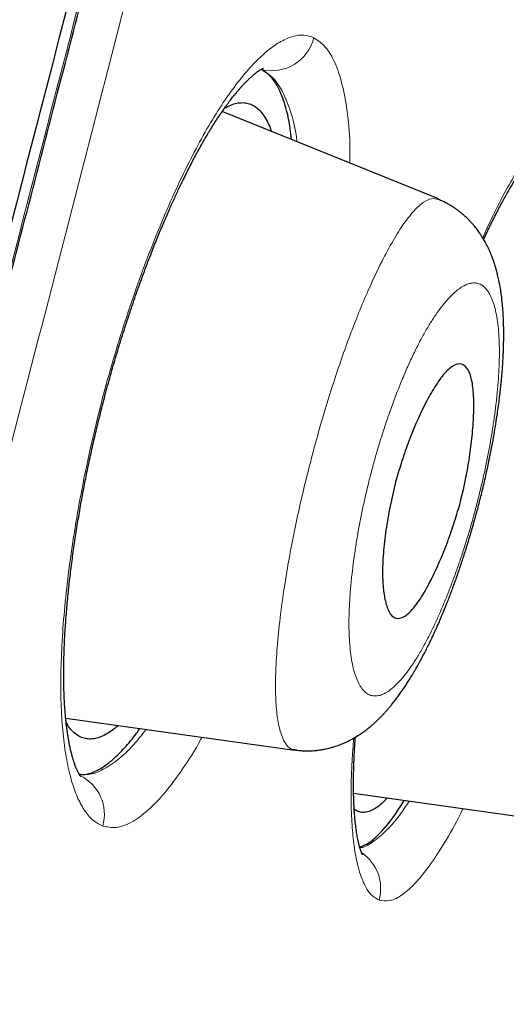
# Model space of a CAD drawing. Header units: millimetres. Extents: x 8 to 428, y 12 to 633.
# Tile 639 of 656: x 406.35 to 409.68, y 563.76 to 570.51. Entities that reach past the tile are written whole.
import ezdxf

# ---------------------------------------------------------------- set-up
doc = ezdxf.new("R2010")
doc.units = ezdxf.units.MM

msp = doc.modelspace()

# ---------------------------------------------------------------- linework, layer by layer
at = {"color": 7, "linetype": 'Continuous', "lineweight": 30}
for p, q in [((409.2167, 569.2826), (407.7339, 569.8817)), ((406.6611, 565.72), (408.2309, 565.4993)), ((408.6352, 565.2049), (410.0992, 564.9991))]:
    msp.add_line(p, q, dxfattribs=at)
at = {"color": 8, "linetype": 'Continuous', "lineweight": 0}
for centre, radius, start, end in [((408.0722, 570.461), 0.2996, 256.75963, 345.75203), ((406.6317, 565.0607), 0.2946, 344.11807, 63.86614), ((408.523, 564.5508), 0.2978, 344.56888, 55.65586)]:
    msp.add_arc(centre, radius, start, end, dxfattribs=at)
at = {"color": 7, "linetype": 'Continuous', "lineweight": 30}
for points, knots in [([(420.0143, 629.605), (420.0135, 629.6026), (420.0118, 629.5977), (419.9709, 629.469), (419.8775, 629.1474), (419.7217, 628.5799), (419.4964, 627.7522), (419.1985, 626.6706), (418.8245, 625.2999), (418.4108, 623.7794), (417.9767, 622.177), (417.5463, 620.5796), (417.0505, 618.7242), (416.485, 616.5797), (415.861, 614.1638), (415.1535, 611.4), (414.3718, 608.3235), (413.5264, 604.979), (412.6735, 601.595), (411.8176, 598.1974), (410.6798, 593.6743), (409.2516, 588.0183), (407.5364, 581.2404), (405.8196, 574.4916), (404.1039, 567.7616), (402.4119, 561.181), (400.7487, 554.7281), (399.1155, 548.4035), (397.707, 542.9442), (396.5243, 538.3599), (395.5675, 534.6468), (394.6152, 530.9454), (394.0005, 528.5446), (393.6916, 527.3385)], [0, 0, 0, 0, 0.030104, 0.061035, 0.09217, 0.123409, 0.154679, 0.185995, 0.217455, 0.249147, 0.270468, 0.291994, 0.313775, 0.335843, 0.357877, 0.379688, 0.405541, 0.431088, 0.456365, 0.481427, 0.506312, 0.555772, 0.604988, 0.653967, 0.702726, 0.751547, 0.797345, 0.843352, 0.889543, 0.91688, 0.944369, 0.972053, 1, 1, 1, 1]), ([(421.3749, 627.6784), (421.3742, 627.6754), (421.3726, 627.6691), (421.3344, 627.5379), (421.2451, 627.214), (421.1055, 626.6851), (420.9237, 625.9951), (420.7116, 625.1986), (420.4537, 624.2312), (420.147, 623.0747), (419.8031, 621.7801), (419.4259, 620.3572), (419.0212, 618.8254), (418.5979, 617.2161), (418.1697, 615.5695), (417.7521, 613.9425), (417.3069, 612.1961), (416.7872, 610.152), (416.1906, 607.8004), (415.5185, 605.149), (414.8321, 602.4406), (414.1356, 599.6965), (413.4321, 596.9301), (412.4894, 593.2246), (411.2999, 588.5722), (409.865, 582.9758), (408.4243, 577.3788), (406.9794, 571.7865), (405.5324, 566.1975), (404.1546, 560.907), (402.8521, 555.9116), (401.6245, 551.2139), (400.3974, 546.5215), (399.3255, 542.4223), (398.4087, 538.9182), (397.647, 536.0043), (396.8922, 533.114), (396.1463, 530.251), (395.6649, 528.3911), (395.4239, 527.4603)], [0, 0, 0, 0, 0.027802, 0.059104, 0.090443, 0.121803, 0.146902, 0.172005, 0.197113, 0.222239, 0.247392, 0.268376, 0.289385, 0.31042, 0.326215, 0.342014, 0.357809, 0.373592, 0.394608, 0.4156, 0.436565, 0.457508, 0.478426, 0.499323, 0.541077, 0.582794, 0.624472, 0.666101, 0.707702, 0.749322, 0.784323, 0.819351, 0.854402, 0.889475, 0.911535, 0.933614, 0.955715, 0.977839, 1, 1, 1, 1]), ([(399.1003, 541.1594), (399.1007, 541.1608), (399.1268, 541.2613), (399.1786, 541.4604), (399.2555, 541.7557), (399.3317, 542.0487), (399.4074, 542.3393), (399.4823, 542.6274), (399.5562, 542.9113), (399.6255, 543.1778), (399.6899, 543.4255), (399.7495, 543.6546), (399.8073, 543.8769), (399.8634, 544.0925), (399.9188, 544.3052), (399.9748, 544.52), (400.0324, 544.7414), (400.0932, 544.9745), (400.157, 545.2195), (400.2241, 545.4768), (400.2934, 545.7426), (400.3643, 546.0146), (400.4359, 546.2891), (400.5293, 546.6472), (400.6438, 547.0861), (400.7788, 547.6037), (400.9122, 548.1148), (401.0445, 548.6222), (401.2191, 549.2911), (401.4362, 550.1232), (401.7125, 551.1817), (402.0053, 552.304), (402.3148, 553.49), (402.6316, 554.7047), (402.9558, 555.948), (403.2873, 557.2199), (403.6187, 558.4921), (403.9499, 559.7645), (404.3195, 561.1854), (404.7275, 562.7546), (405.1735, 564.4721), (405.6189, 566.1897), (406.0634, 567.9076), (406.5068, 569.6259), (406.9178, 571.2216), (407.2967, 572.6947), (407.6436, 574.0451), (407.9903, 575.3956), (408.3368, 576.7461), (408.683, 578.0965), (409.0126, 579.3826), (409.3254, 580.6043), (409.6215, 581.7615), (409.9174, 582.9186), (410.213, 584.0753), (410.5083, 585.2316), (410.8034, 586.3875), (411.0845, 587.4893), (411.267, 588.2053), (411.3515, 588.5366)], [0, 0, 0, 0, 0.0000887, 0.0064328, 0.0127225, 0.0189577, 0.0251385, 0.0312647, 0.0373286, 0.043232, 0.0482416, 0.0531056, 0.0578242, 0.0623972, 0.0668392, 0.0713722, 0.0760709, 0.0809354, 0.0862094, 0.0916658, 0.0973046, 0.1031208, 0.1089617, 0.1147568, 0.1258902, 0.1368501, 0.1476365, 0.1583443, 0.1690523, 0.1900857, 0.2111191, 0.2361588, 0.2611987, 0.2862382, 0.3130668, 0.3398952, 0.3667252, 0.3935575, 0.4203892, 0.4565978, 0.492802, 0.5290059, 0.5652103, 0.6014165, 0.6376228, 0.6660707, 0.6945185, 0.7229664, 0.7514147, 0.7798636, 0.8083129, 0.8326979, 0.857083, 0.8814681, 0.9058532, 0.9302382, 0.9546235, 0.9790085, 1, 1, 1, 1]), ([(406.7652, 565.3195), (406.7652, 565.3195), (406.7652, 565.3195), (406.7643, 565.3205), (406.763, 565.3221), (406.7613, 565.3244), (406.7593, 565.3272), (406.7573, 565.3301), (406.7554, 565.3332), (406.7532, 565.3369), (406.7503, 565.3419), (406.747, 565.3481), (406.7436, 565.3547), (406.7407, 565.3609), (406.738, 565.3668), (406.735, 565.3737), (406.7313, 565.3826), (406.727, 565.3933), (406.7229, 565.4048), (406.7192, 565.4155), (406.716, 565.425), (406.7132, 565.4339), (406.7105, 565.4429), (406.7068, 565.4557), (406.702, 565.4733), (406.6964, 565.4961), (406.6908, 565.5207), (406.6856, 565.5461), (406.6811, 565.5709), (406.677, 565.595), (406.6732, 565.6196), (406.6693, 565.6477), (406.6653, 565.6793), (406.6615, 565.7151), (406.658, 565.7526), (406.6551, 565.7904), (406.653, 565.825), (406.6513, 565.8563), (406.6502, 565.8839), (406.6493, 565.908), (406.6487, 565.9311), (406.6482, 565.9564), (406.6477, 565.9885), (406.6475, 566.0286), (406.6479, 566.0757), (406.6488, 566.1265), (406.6504, 566.1791), (406.6526, 566.2334), (406.6554, 566.2892), (406.6589, 566.3465), (406.6645, 566.4248), (406.673, 566.5244), (406.6856, 566.646), (406.7003, 566.768), (406.7168, 566.8898), (406.7351, 567.0108), (406.7549, 567.1303), (406.7759, 567.2478), (406.7982, 567.3634), (406.822, 567.4793), (406.8481, 567.5983), (406.877, 567.7225), (406.9089, 567.8518), (406.9442, 567.9857), (406.9825, 568.1226), (407.0233, 568.2607), (407.0663, 568.3983), (407.1113, 568.5347), (407.1581, 568.6696), (407.2065, 568.8022), (407.2525, 568.9222), (407.2949, 569.0281), (407.3328, 569.119), (407.3692, 569.203), (407.4038, 569.2804), (407.4363, 569.3503), (407.4675, 569.4155), (407.4989, 569.4788), (407.5259, 569.5314), (407.548, 569.5733), (407.5646, 569.6041), (407.5804, 569.6327), (407.5944, 569.6576), (407.6056, 569.6773), (407.6144, 569.6926), (407.6223, 569.7061), (407.6311, 569.721), (407.6418, 569.7389), (407.6545, 569.7598), (407.669, 569.7832), (407.6842, 569.8071), (407.6994, 569.8306), (407.7143, 569.8531), (407.7294, 569.8753), (407.7446, 569.8972), (407.7594, 569.918), (407.7732, 569.9369), (407.7852, 569.9528), (407.7958, 569.9668), (407.806, 569.9799), (407.8171, 569.9938), (407.8293, 570.0088), (407.8422, 570.0243), (407.8554, 570.0395), (407.8685, 570.0543), (407.8816, 570.0685), (407.8944, 570.0819), (407.9061, 570.0937), (407.9157, 570.1031), (407.9231, 570.1101), (407.929, 570.1156), (407.9355, 570.1214), (407.9439, 570.1289), (407.9544, 570.1377), (407.9653, 570.1464), (407.9742, 570.1532), (407.9809, 570.1579), (407.985, 570.1606), (407.9893, 570.1635), (407.9951, 570.1672), (408.0013, 570.1708), (408.0066, 570.1737), (408.011, 570.1759), (408.014, 570.1773), (408.0158, 570.178), (408.0171, 570.1785), (408.0172, 570.1785), (408.0173, 570.1786)], [0, 0, 0, 0, 0.0034449, 0.008989, 0.0146529, 0.0199803, 0.024916, 0.0292216, 0.0324222, 0.03608, 0.0405585, 0.0458374, 0.0508578, 0.0549823, 0.0583069, 0.0618739, 0.0665597, 0.0723596, 0.0777957, 0.0825049, 0.0864847, 0.0897902, 0.0931453, 0.0967692, 0.103894, 0.1117458, 0.1194832, 0.1269553, 0.1343669, 0.1403529, 0.1465507, 0.1535718, 0.1615316, 0.1693895, 0.1785322, 0.1867103, 0.1939298, 0.2002989, 0.2058472, 0.2104956, 0.2145194, 0.2192303, 0.224905, 0.2325274, 0.2412304, 0.2501354, 0.259116, 0.2681723, 0.2773041, 0.2865112, 0.2957932, 0.314337, 0.3325058, 0.3502863, 0.367674, 0.3846482, 0.4011604, 0.4172071, 0.432789, 0.4480933, 0.4639703, 0.4805275, 0.4977707, 0.5157096, 0.5342924, 0.5531205, 0.5721038, 0.5912443, 0.6105415, 0.6299928, 0.6495589, 0.6647085, 0.6791491, 0.6928791, 0.7058977, 0.718205, 0.7292169, 0.7408452, 0.7532768, 0.7594152, 0.7657308, 0.771904, 0.777166, 0.7814844, 0.7845928, 0.7872144, 0.7905157, 0.7946178, 0.79952, 0.8052228, 0.8114008, 0.8171786, 0.8230657, 0.8290619, 0.8351672, 0.8413693, 0.8470172, 0.8521232, 0.8561795, 0.860351, 0.8651233, 0.8704895, 0.8762772, 0.8824052, 0.8883203, 0.8945191, 0.9009832, 0.9068721, 0.9117221, 0.9155362, 0.9182321, 0.9213271, 0.9256201, 0.931109, 0.9370957, 0.9425081, 0.9473435, 0.9516313, 0.9569042, 0.962324, 0.968153, 0.9746731, 0.9812229, 0.9861307, 0.9904955, 0.9950778, 1, 1, 1, 1]), ([(408.2101, 569.6893), (408.2074, 569.715), (408.1994, 569.7891), (408.1743, 569.9033), (408.1334, 570.025), (408.076, 570.1216), (408.0278, 570.1534), (408.0036, 570.1694)], [0, 0, 0, 0, 0.097126, 0.279443, 0.520841, 0.759795, 1, 1, 1, 1]), ([(407.7494, 569.9039), (407.7639, 569.9117), (407.7932, 569.9275), (407.8347, 569.9399), (407.8746, 569.944), (407.9122, 569.9389), (407.9474, 569.9249), (407.9797, 569.9019), (408.0094, 569.87), (408.0362, 569.8287), (408.057, 569.7872), (408.0678, 569.7564), (408.0716, 569.7453)], [0, 0, 0, 0, 0.102866, 0.207323, 0.312129, 0.417699, 0.522492, 0.626814, 0.731086, 0.83573, 0.941164, 1, 1, 1, 1]), ([(409.5271, 569.0041), (409.5281, 569.0063), (409.5335, 569.018), (409.544, 569.0405), (409.5586, 569.0715), (409.574, 569.1032), (409.589, 569.1339), (409.6065, 569.1688), (409.626, 569.207), (409.6476, 569.2478), (409.6684, 569.2861), (409.689, 569.3228), (409.7094, 569.3581), (409.7292, 569.3913), (409.7477, 569.4214), (409.7662, 569.4505), (409.7858, 569.4802), (409.8073, 569.5115), (409.8296, 569.5424), (409.8512, 569.5707), (409.8713, 569.5955), (409.8867, 569.6133), (409.8983, 569.6261), (409.907, 569.6353), (409.9153, 569.6437), (409.9226, 569.6509), (409.9294, 569.6572), (409.9359, 569.6629), (409.9421, 569.6681), (409.9474, 569.6723), (409.9515, 569.6753), (409.9543, 569.6773), (409.956, 569.6784), (409.957, 569.679), (409.9571, 569.6791), (409.9571, 569.6791)], [0, 0, 0, 0, 0.005287, 0.028051, 0.054887, 0.082027, 0.108488, 0.134273, 0.174471, 0.212918, 0.250356, 0.288081, 0.326117, 0.364432, 0.40056, 0.432941, 0.473041, 0.517881, 0.566128, 0.616139, 0.663171, 0.708118, 0.731676, 0.756819, 0.781781, 0.804763, 0.826652, 0.851613, 0.880162, 0.907532, 0.931027, 0.950429, 0.966916, 0.983416, 1, 1, 1, 1]), ([(408.232, 565.5017), (408.2439, 565.5002), (408.2658, 565.4975), (408.2968, 565.4959), (408.3221, 565.4956), (408.3443, 565.4963), (408.3632, 565.4974), (408.3793, 565.4989), (408.3937, 565.5006), (408.4105, 565.5029), (408.4341, 565.5069), (408.4609, 565.5127), (408.4878, 565.5199), (408.5156, 565.5284), (408.5468, 565.5396), (408.581, 565.5542), (408.6148, 565.5708), (408.6507, 565.5908), (408.6845, 565.6125), (408.7142, 565.6337), (408.7339, 565.649), (408.7497, 565.6618), (408.7642, 565.6741), (408.78, 565.6881), (408.7973, 565.7042), (408.8147, 565.7213), (408.8307, 565.7377), (408.8452, 565.7532), (408.8585, 565.7678), (408.8725, 565.7839), (408.8881, 565.8023), (408.9052, 565.8234), (408.9235, 565.8469), (408.9427, 565.8727), (408.9642, 565.9027), (408.9854, 565.9338), (409.0056, 565.9649), (409.024, 565.9941), (409.0404, 566.0211), (409.0542, 566.0446), (409.064, 566.0616), (409.0732, 566.0778), (409.0831, 566.0954), (409.0947, 566.1166), (409.1075, 566.1405), (409.1223, 566.1688), (409.138, 566.1997), (409.1541, 566.2321), (409.1681, 566.2611), (409.18, 566.2864), (409.1904, 566.3089), (409.2007, 566.3317), (409.2119, 566.3567), (409.2242, 566.3849), (409.2378, 566.4165), (409.2563, 566.4609), (409.2799, 566.5195), (409.3084, 566.594), (409.3381, 566.6756), (409.3667, 566.7582), (409.3938, 566.8406), (409.4193, 566.922), (409.445, 567.0081), (409.4706, 567.0988), (409.496, 567.194), (409.5208, 567.2933), (409.5442, 567.3936), (409.5652, 567.4909), (409.5831, 567.5812), (409.5981, 567.6635), (409.6105, 567.7376), (409.6206, 567.8036), (409.6287, 567.8616), (409.6351, 567.9119), (409.6398, 567.9514), (409.6432, 567.982), (409.6458, 568.0072), (409.6485, 568.0346), (409.6514, 568.0668), (409.6545, 568.1042), (409.6574, 568.1443), (409.6598, 568.1841), (409.6616, 568.2199), (409.6628, 568.2526), (409.6638, 568.2845), (409.6644, 568.318), (409.6646, 568.3514), (409.6644, 568.3836), (409.6638, 568.4158), (409.6625, 568.4577), (409.66, 568.5054), (409.6554, 568.5631), (409.6496, 568.6156), (409.6415, 568.6709), (409.634, 568.7115), (409.6272, 568.7431), (409.6223, 568.7637), (409.6167, 568.7859), (409.6103, 568.8087), (409.6041, 568.8289), (409.5985, 568.8462), (409.5934, 568.861), (409.5881, 568.8755), (409.5823, 568.8907), (409.5723, 568.9153), (409.5578, 568.9477), (409.5391, 568.9839), (409.5216, 569.0139), (409.5035, 569.0424), (409.4834, 569.0707), (409.4628, 569.0967), (409.4451, 569.1171), (409.4295, 569.1338), (409.415, 569.1484), (409.401, 569.1616), (409.3882, 569.1729), (409.3748, 569.1844), (409.3592, 569.1968), (409.3424, 569.2093), (409.3232, 569.2225), (409.3019, 569.2361), (409.2762, 569.2508), (409.2474, 569.2656), (409.2264, 569.2746), (409.2152, 569.2793)], [0, 0, 0, 0, 0.008172, 0.015034, 0.020552, 0.024715, 0.029032, 0.032348, 0.034949, 0.038635, 0.043716, 0.051028, 0.056979, 0.062368, 0.07085, 0.079829, 0.088255, 0.097538, 0.10968, 0.117809, 0.124292, 0.12856, 0.133225, 0.138697, 0.144887, 0.151424, 0.157803, 0.1629, 0.167863, 0.173334, 0.179658, 0.186988, 0.194669, 0.202868, 0.211677, 0.22331, 0.23137, 0.239355, 0.248922, 0.254395, 0.258938, 0.262866, 0.267567, 0.273203, 0.279736, 0.286332, 0.294936, 0.303006, 0.310224, 0.315955, 0.320992, 0.326099, 0.331879, 0.338331, 0.345452, 0.353243, 0.367834, 0.383526, 0.400293, 0.418139, 0.433199, 0.448957, 0.465416, 0.482578, 0.500448, 0.519029, 0.538254, 0.556681, 0.573764, 0.589504, 0.603887, 0.616851, 0.628405, 0.63856, 0.647326, 0.652637, 0.657396, 0.662946, 0.669658, 0.677535, 0.686524, 0.695337, 0.70345, 0.710182, 0.717284, 0.725105, 0.733084, 0.74046, 0.747747, 0.756042, 0.770555, 0.783104, 0.799117, 0.811265, 0.826242, 0.831522, 0.836595, 0.842754, 0.849267, 0.855107, 0.859282, 0.863342, 0.867311, 0.871238, 0.875966, 0.887465, 0.898319, 0.906589, 0.913259, 0.922889, 0.931214, 0.937169, 0.941673, 0.946931, 0.951378, 0.95496, 0.958559, 0.963195, 0.968243, 0.972602, 0.97881, 0.985016, 0.991982, 1, 1, 1, 1]), ([(408.9235, 567.338), (408.9356, 567.3817), (408.9607, 567.4726), (409.0259, 567.6596), (409.1037, 567.8386), (409.1863, 567.9873), (409.2524, 568.082), (409.3171, 568.1444), (409.3767, 568.1581), (409.4222, 568.1178), (409.4491, 568.0354), (409.4606, 567.9218), (409.4595, 567.7873), (409.4477, 567.6421), (409.4233, 567.4553), (409.3858, 567.2652), (409.3335, 567.0833), (409.2862, 566.9451), (409.2317, 566.8067), (409.171, 566.6744), (409.1074, 566.5576), (409.0427, 566.466), (408.9801, 566.409), (408.9314, 566.3987), (408.8971, 566.4195), (408.8713, 566.4583), (408.8499, 566.525), (408.8372, 566.6159), (408.8327, 566.6997), (408.834, 566.7759), (408.8386, 566.8508), (408.8461, 566.9288), (408.8599, 567.0349), (408.8834, 567.1717), (408.9103, 567.2833), (408.9235, 567.338)], [0, 0, 0, 0, 0.023749, 0.049465, 0.106909, 0.139008, 0.173448, 0.210146, 0.248943, 0.288215, 0.325297, 0.360019, 0.392314, 0.422509, 0.450325, 0.499299, 0.523525, 0.549617, 0.577854, 0.607998, 0.640399, 0.674773, 0.7114, 0.750195, 0.771838, 0.79193, 0.826501, 0.854285, 0.874943, 0.891599, 0.908048, 0.924086, 0.939822, 0.970503, 1, 1, 1, 1]), ([(407.0208, 565.6694), (407.012, 565.6617), (406.9877, 565.6402), (406.9495, 565.6147), (406.9059, 565.5923), (406.8642, 565.5791), (406.8246, 565.5751), (406.7872, 565.5805), (406.752, 565.5949), (406.7193, 565.6185), (406.6898, 565.6495), (406.6725, 565.677), (406.6643, 565.6902)], [0, 0, 0, 0, 0.059636, 0.165032, 0.270912, 0.37732, 0.482703, 0.587488, 0.693369, 0.798554, 0.903458, 1, 1, 1, 1]), ([(406.7535, 565.3363), (406.76, 565.335), (406.7867, 565.3294), (406.839, 565.3426), (406.91, 565.3767), (406.986, 565.4347), (407.0652, 565.5147), (407.1265, 565.5866), (407.1616, 565.6379), (407.1689, 565.6486)], [0, 0, 0, 0, 0.057011, 0.234291, 0.412312, 0.592658, 0.77424, 0.952702, 1, 1, 1, 1]), ([(408.6968, 564.7819), (408.6968, 564.7818), (408.6969, 564.7817), (408.6965, 564.7823), (408.6958, 564.7838), (408.6948, 564.7857), (408.6936, 564.7882), (408.692, 564.7917), (408.6901, 564.7961), (408.6877, 564.8019), (408.685, 564.8094), (408.6818, 564.8188), (408.6784, 564.8294), (408.6754, 564.8402), (408.6727, 564.8503), (408.6702, 564.8603), (408.6677, 564.8713), (408.665, 564.8838), (408.6619, 564.8991), (408.6588, 564.9163), (408.6558, 564.9345), (408.6532, 564.9523), (408.6507, 564.9711), (408.648, 564.9928), (408.6456, 565.0157), (408.6435, 565.0383), (408.6419, 565.0579), (408.6406, 565.0755), (408.6397, 565.0899), (408.639, 565.1019), (408.6384, 565.1132), (408.6376, 565.1282), (408.6367, 565.1487), (408.6358, 565.1753), (408.6351, 565.2057), (408.6347, 565.2389), (408.6346, 565.2743), (408.6349, 565.311), (408.6355, 565.3491), (408.6366, 565.3884), (408.638, 565.4287), (408.6398, 565.468), (408.6418, 565.5042), (408.6437, 565.5363), (408.6455, 565.564), (408.6467, 565.5812), (408.6473, 565.5891), (408.6473, 565.5893)], [0, 0, 0, 0, 0.001846, 0.02318, 0.044498, 0.062256, 0.079314, 0.096067, 0.11519, 0.136688, 0.160493, 0.186602, 0.214819, 0.238803, 0.259465, 0.277786, 0.29734, 0.318454, 0.341106, 0.369318, 0.395216, 0.418791, 0.441637, 0.468458, 0.49957, 0.522949, 0.545825, 0.564859, 0.580024, 0.591344, 0.602137, 0.614681, 0.636539, 0.662265, 0.691271, 0.721412, 0.752495, 0.784524, 0.815593, 0.847511, 0.880261, 0.911223, 0.938553, 0.962631, 0.982918, 0.999499, 1, 1, 1, 1]), ([(408.8665, 565.1724), (408.8602, 565.1657), (408.8407, 565.1445), (408.8096, 565.1182), (408.773, 565.0934), (408.7384, 565.078), (408.7058, 565.0717), (408.6772, 565.075), (408.6551, 565.0835), (408.6436, 565.093), (408.6393, 565.0965)], [0, 0, 0, 0, 0.06848, 0.214914, 0.361963, 0.509908, 0.656421, 0.802113, 0.927092, 1, 1, 1, 1]), ([(408.6766, 564.836), (408.6992, 564.8447), (408.7467, 564.863), (408.8296, 564.9419), (408.909, 565.0374), (408.962, 565.1229), (408.9826, 565.1561)], [0, 0, 0, 0, 0.254838, 0.536817, 0.820207, 1, 1, 1, 1])]:
    msp.add_open_spline(points, degree=3, knots=knots, dxfattribs=at)
at = {"color": 8, "linetype": 'Continuous', "lineweight": 0}
for points, knots in [([(381.4895, 530.1397), (381.833, 531.3434), (382.5202, 533.751), (383.5698, 537.4922), (384.6264, 541.2771), (385.6881, 545.0975), (386.754, 548.9366), (388.0003, 553.43), (389.4283, 558.5772), (391.0388, 564.3713), (392.6532, 570.1646), (394.2824, 575.9536), (395.9228, 581.7394), (397.5679, 587.5214), (399.2165, 593.2926), (400.5895, 598.0828), (401.681, 601.8894), (402.4925, 604.7242), (403.2918, 607.5277), (404.0729, 610.2822), (404.83, 612.9655), (405.5449, 615.5371), (406.2161, 617.9765), (406.6002, 619.4199), (406.7923, 620.1416)], [0, 0, 0, 0, 0.041658, 0.083322, 0.12499, 0.166658, 0.208327, 0.249998, 0.312501, 0.37501, 0.437516, 0.500023, 0.56253, 0.625037, 0.687542, 0.750042, 0.781293, 0.812545, 0.843795, 0.875043, 0.906288, 0.937529, 0.968766, 1, 1, 1, 1]), ([(412.1834, 590.7719), (412.0105, 590.0848), (411.6648, 588.7109), (411.1446, 586.6467), (410.6232, 584.5817), (410.1006, 582.5156), (409.5768, 580.4487), (409.0515, 578.3814), (408.4591, 576.0553), (407.7986, 573.4707), (407.0691, 570.6281), (406.3365, 567.7865), (405.6494, 565.1352), (405.009, 562.6741), (404.4163, 560.403), (403.8223, 558.1328), (403.2274, 555.8638), (402.6746, 553.758), (402.1643, 551.8154), (401.6966, 550.0358), (401.2293, 548.2573), (400.7623, 546.4799), (400.4519, 545.297), (400.2966, 544.7054)], [0, 0, 0, 0, 0.0448373, 0.0896458, 0.1344389, 0.1792261, 0.224014, 0.2688065, 0.313605, 0.3752117, 0.4368231, 0.49843, 0.5600338, 0.6093172, 0.6585956, 0.7078659, 0.7571275, 0.8063826, 0.8450823, 0.8837863, 0.9225011, 0.9612354, 1, 1, 1, 1]), ([(399.0884, 541.1519), (399.139, 541.347), (399.5063, 542.7618), (400.2996, 545.8062), (401.4681, 550.2883), (402.7462, 555.1882), (404.1824, 560.7048), (405.7735, 566.8269), (407.5049, 573.5497), (409.2283, 580.2686), (410.5098, 585.275), (411.2105, 588.0244), (411.3432, 588.545)], [0, 0, 0, 0, 0.012509, 0.09071, 0.193605, 0.297023, 0.40082, 0.542444, 0.684006, 0.825509, 0.966962, 1, 1, 1, 1]), ([(406.915, 564.9801), (406.8933, 564.9909), (406.8498, 565.0124), (406.7934, 565.0773), (406.7441, 565.165), (406.7029, 565.2771), (406.67, 565.4119), (406.646, 565.5688), (406.6311, 565.7469), (406.6259, 565.9451), (406.6308, 566.1619), (406.6456, 566.3944), (406.67, 566.6401), (406.7039, 566.8964), (406.747, 567.1607), (406.799, 567.4304), (406.8597, 567.7032), (406.929, 567.9762), (407.006, 568.246), (407.0895, 568.5099), (407.1784, 568.7652), (407.2716, 569.0095), (407.3682, 569.2405), (407.467, 569.4557), (407.5671, 569.6527), (407.6674, 569.8291), (407.7668, 569.9829), (407.8644, 570.1142), (407.9594, 570.2222), (408.0508, 570.3064), (408.1379, 570.3663), (408.2196, 570.4004), (408.2957, 570.4108), (408.3404, 570.3951), (408.3627, 570.3873)], [0, 0, 0, 0, 0.031342, 0.062628, 0.093875, 0.12509, 0.156281, 0.187463, 0.218665, 0.249933, 0.281252, 0.312563, 0.343861, 0.37513, 0.406358, 0.437545, 0.46871, 0.499906, 0.531134, 0.562367, 0.59362, 0.624888, 0.65615, 0.687385, 0.718581, 0.749743, 0.780925, 0.812173, 0.843485, 0.874837, 0.906195, 0.937524, 0.968796, 1, 1, 1, 1]), ([(408.3627, 570.3873), (408.3897, 570.3692), (408.4438, 570.3331), (408.5077, 570.2238), (408.5583, 570.0773), (408.5926, 569.8895), (408.6107, 569.7061), (408.6104, 569.5732), (408.6103, 569.5276)], [0, 0, 0, 0, 0.1811, 0.362379, 0.543681, 0.724827, 0.905757, 1, 1, 1, 1]), ([(408.2473, 569.6743), (408.2458, 569.6866), (408.2366, 569.7667), (408.2049, 569.8832), (408.1522, 570.0189), (408.0856, 570.1183), (408.0309, 570.1523), (408.0036, 570.1694)], [0, 0, 0, 0, 0.043354, 0.282107, 0.521292, 0.760663, 1, 1, 1, 1]), ([(409.5204, 569.0156), (409.5397, 569.0584), (409.5893, 569.1682), (409.6685, 569.3223), (409.7568, 569.4778), (409.8424, 569.6098), (409.9247, 569.7183), (410.0028, 569.8024), (410.0761, 569.8616), (410.1435, 569.8944), (410.205, 569.9027), (410.2398, 569.8849), (410.2571, 569.876)], [0, 0, 0, 0, 0.065986, 0.169361, 0.272824, 0.376523, 0.480436, 0.584479, 0.688543, 0.792521, 0.896341, 1, 1, 1, 1]), ([(408.243, 565.5036), (408.2303, 565.5045), (408.2012, 565.5063), (408.1651, 565.5459), (408.134, 565.615), (408.1122, 565.7148), (408.1003, 565.8436), (408.0991, 565.9995), (408.1081, 566.1788), (408.1271, 566.3785), (408.1534, 566.5775), (408.1843, 566.7687), (408.2173, 566.9473), (408.2557, 567.1312), (408.3037, 567.3388), (408.3625, 567.5687), (408.4327, 567.8163), (408.5015, 568.0365), (408.5666, 568.2277), (408.6266, 568.3908), (408.6872, 568.5433), (408.7548, 568.7001), (408.8284, 568.8549), (408.9065, 568.9994), (408.9811, 569.1169), (409.0509, 569.2058), (409.1144, 569.2622), (409.1701, 569.2892), (409.2004, 569.2819), (409.215, 569.2784)], [0, 0, 0, 0, 0.031569, 0.07202, 0.11246, 0.152882, 0.193297, 0.233713, 0.274149, 0.314587, 0.355007, 0.385325, 0.415667, 0.44607, 0.476554, 0.517284, 0.558044, 0.598727, 0.629149, 0.65948, 0.689816, 0.720198, 0.760751, 0.801286, 0.841685, 0.881835, 0.921855, 0.962114, 1, 1, 1, 1]), ([(409.513, 567.3229), (409.5202, 567.3545), (409.5346, 567.4175), (409.5538, 567.5111), (409.5712, 567.6032), (409.5866, 567.6939), (409.6, 567.7832), (409.612, 567.8759), (409.6221, 567.9709), (409.6297, 568.0664), (409.6341, 568.1568), (409.6352, 568.242), (409.6332, 568.3212), (409.6281, 568.3938), (409.6199, 568.4591), (409.6087, 568.5174), (409.5945, 568.5685), (409.5773, 568.6122), (409.5575, 568.6482), (409.5352, 568.6757), (409.5104, 568.6947), (409.4832, 568.7052), (409.4554, 568.7071), (409.4275, 568.702), (409.4, 568.6912), (409.3711, 568.6745), (409.3411, 568.6522), (409.3102, 568.6244), (409.2761, 568.5887), (409.2389, 568.5439), (409.1987, 568.4888), (409.1583, 568.4267), (409.1179, 568.3577), (409.0772, 568.2814), (409.0365, 568.1985), (408.9961, 568.1096), (408.9565, 568.0157), (408.9178, 567.9166), (408.8821, 567.8185), (408.8495, 567.7232), (408.8204, 567.6322), (408.7928, 567.5403), (408.7668, 567.4475), (408.7424, 567.3539), (408.7198, 567.2599), (408.6989, 567.1658), (408.6799, 567.0722), (408.6629, 566.9795), (408.6479, 566.8882), (408.635, 566.7989), (408.6235, 566.7057), (408.6139, 566.61), (408.607, 566.5135), (408.6033, 566.4227), (408.603, 566.3377), (408.6059, 566.2588), (408.6118, 566.1864), (408.6208, 566.1207), (408.6327, 566.0623), (408.6475, 566.0109), (408.6652, 565.967), (408.6854, 565.9308), (408.708, 565.9029), (408.733, 565.8837), (408.7602, 565.873), (408.7897, 565.8709), (408.821, 565.8772), (408.8541, 565.8919), (408.8888, 565.915), (408.925, 565.9465), (408.9627, 565.9864), (409.0013, 566.0339), (409.0406, 566.0892), (409.0802, 566.1516), (409.12, 566.2213), (409.1576, 566.2934), (409.1929, 566.3667), (409.226, 566.4401), (409.2589, 566.5177), (409.2912, 566.5987), (409.3228, 566.6823), (409.3537, 566.7691), (409.3837, 566.8584), (409.4127, 566.9498), (409.4402, 567.042), (409.4661, 567.135), (409.4905, 567.2288), (409.5055, 567.2915), (409.513, 567.3229)], [0, 0, 0, 0, 0.0104942, 0.0209019, 0.0312709, 0.0416494, 0.0520856, 0.0626266, 0.0751184, 0.0875287, 0.0999358, 0.112418, 0.1250524, 0.1374804, 0.1498657, 0.1622808, 0.1747978, 0.1874873, 0.2000783, 0.2125427, 0.2249519, 0.2373783, 0.2498939, 0.260196, 0.2705801, 0.2810875, 0.2915506, 0.3019623, 0.3123615, 0.3251704, 0.3377432, 0.3501561, 0.3624883, 0.3748202, 0.3873928, 0.3998524, 0.4122784, 0.4247507, 0.4373485, 0.4479554, 0.4584192, 0.4687907, 0.4791219, 0.4894655, 0.4998742, 0.5102556, 0.5206674, 0.5311606, 0.5416087, 0.5520411, 0.5625046, 0.575161, 0.5876514, 0.6000568, 0.6124598, 0.6249425, 0.6374159, 0.6498276, 0.6622495, 0.6747533, 0.6874092, 0.7000444, 0.712537, 0.7249577, 0.7373783, 0.7498712, 0.7623932, 0.774834, 0.787264, 0.7997537, 0.8123733, 0.8250854, 0.8376094, 0.8500229, 0.862406, 0.8748397, 0.8851267, 0.8955211, 0.9060706, 0.9165353, 0.926943, 0.9373383, 0.9479793, 0.9584744, 0.9688731, 0.9792261, 0.9895847, 1, 1, 1, 1]), ([(406.7522, 565.3387), (406.7694, 565.3355), (406.8171, 565.3267), (406.905, 565.3569), (407.0132, 565.4256), (407.1162, 565.5199), (407.1839, 565.6063), (407.2123, 565.6425)], [0, 0, 0, 0, 0.131643, 0.364892, 0.598263, 0.831506, 1, 1, 1, 1]), ([(407.5957, 565.5886), (407.5933, 565.5842), (407.5487, 565.5006), (407.4625, 565.3675), (407.3397, 565.2012), (407.2217, 565.0792), (407.1105, 564.9998), (407.0064, 564.9612), (406.9455, 564.9738), (406.915, 564.9801)], [0, 0, 0, 0, 0.009135, 0.174506, 0.339544, 0.504514, 0.669526, 0.834644, 1, 1, 1, 1]), ([(408.8101, 564.4715), (408.7928, 564.4809), (408.758, 564.4996), (408.715, 564.5615), (408.6791, 564.6469), (408.651, 564.7571), (408.6311, 564.8907), (408.6196, 565.0467), (408.617, 565.2247), (408.6218, 565.4031), (408.6317, 565.5296), (408.6358, 565.5829)], [0, 0, 0, 0, 0.114801, 0.229492, 0.344113, 0.458666, 0.573145, 0.687559, 0.801972, 0.916519, 1, 1, 1, 1]), ([(408.6778, 564.8317), (408.678, 564.8317), (408.703, 564.8301), (408.7611, 564.8637), (408.8513, 564.9353), (408.9374, 565.032), (408.9942, 565.1171), (409.017, 565.1513)], [0, 0, 0, 0, 0.001395, 0.273369, 0.545724, 0.818055, 1, 1, 1, 1]), ([(409.3854, 565.0995), (409.3845, 565.0975), (409.3458, 565.0149), (409.2713, 564.8848), (409.1642, 564.7144), (409.0631, 564.5883), (408.9692, 564.5035), (408.8831, 564.4589), (408.8345, 564.4673), (408.8101, 564.4715)], [0, 0, 0, 0, 0.004025, 0.17009, 0.336017, 0.50195, 0.667902, 0.833881, 1, 1, 1, 1])]:
    msp.add_open_spline(points, degree=3, knots=knots, dxfattribs=at)

doc.saveas('drawing.dxf')
